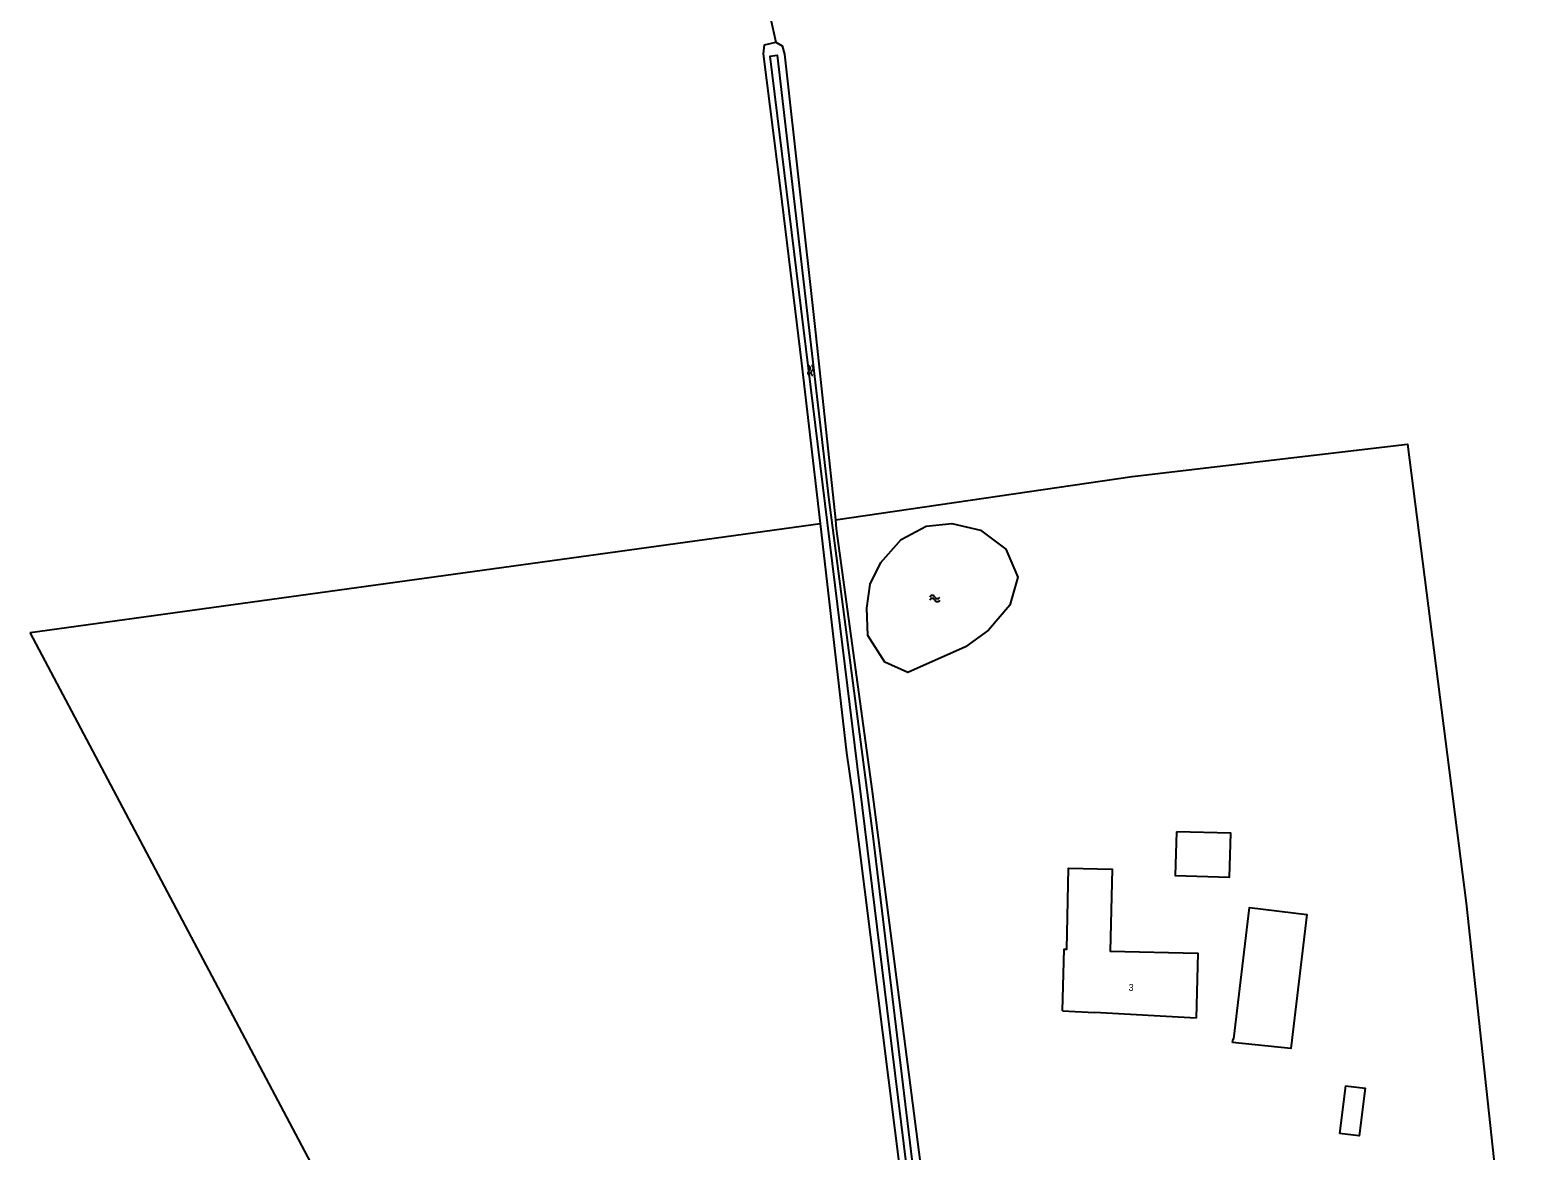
# Model space of a CAD drawing. Extents: x 136000 to 141000, y 400494 to 402006.
# Drawn here: x 138842.8 to 139065.5, y 401546.8 to 401712.4 of the extents above; entities that cross this region are included whole.
import ezdxf

# ---------------------------------------------------------------- set-up
doc = ezdxf.new("R2010")
doc.units = 0
for name, color, linetype in [('gg-afsc-draadraster', 7, 'Continuous'), ('gg-afsc-lijn draadraster', 7, 'Continuous'), ('gg-anno-huisnummerreeks BGT', 7, 'Continuous'), ('gg-bbg-bijgebouw', 7, 'Continuous'), ('gg-bbg-hoofdgebouw', 7, 'Continuous'), ('gg-knt-bronhoudergrens', 7, 'Continuous'), ('gg-kntw-bovenkant insteek waterloop', 7, 'Continuous'), ('gg-kntw-waterlijn', 7, 'Continuous'), ('gt-symb-watersymbool', 7, 'Continuous')]:
    doc.layers.add(name, color=color, linetype=linetype)

# ---------------------------------------------------------------- blocks, each defined once
blk = doc.blocks.new('gt0-WA')
at = {"layer": 'gt-symb-watersymbool'}
for centre, start, end in [((-0.32, 0.02), 28.0725, 151.9275), ((0.43, 0.42), 208.0725, 331.9275), ((-0.32, -0.43), 28.0725, 151.9275), ((0.43, -0.03), 208.0725, 331.9275)]:
    blk.add_arc(centre, 0.425, start, end, dxfattribs=at)

msp = doc.modelspace()

# ---------------------------------------------------------------- linework, layer by layer
at = {"layer": 'gg-afsc-draadraster'}
msp.add_line((138842.79, 401623.42), (138959.5, 401639.51), dxfattribs=at)
msp.add_lwpolyline([(138961.72, 401640.04), (139005.56, 401646.49), (139046.21, 401651.25), (139054.88, 401583.43), (139065.47, 401485.32)], dxfattribs=at)
at = {"layer": 'gg-afsc-lijn draadraster'}
msp.add_lwpolyline([(138961.72, 401640.04), (139005.56, 401646.49), (139046.21, 401651.25), (139054.88, 401583.43), (139065.47, 401485.32)], dxfattribs=at)
at = {"layer": 'gg-bbg-bijgebouw'}
msp.add_line((139037.05, 401556.43), (139036.17, 401549.4), dxfattribs=at)
for points in [[(139012.08, 401593.98), (139011.88, 401587.49), (139019.94, 401587.25), (139020.13, 401593.74), (139012.08, 401593.98)], [(139020.39, 401562.85), (139020.46, 401563.38), (139020.57, 401563.36), (139022.9, 401582.76), (139031.35, 401581.74), (139029, 401561.94), (139020.39, 401562.85)], [(139037.05, 401556.43), (139039.98, 401556.07), (139039.1, 401549.03), (139036.17, 401549.4)]]:
    msp.add_lwpolyline(points, dxfattribs=at)
at = {"layer": 'gg-bbg-hoofdgebouw'}
for p in [(138995.27, 401567.52), (139015, 401566.44)]:
    msp.add_line(p, (139000, 401567.26), dxfattribs=at)
msp.add_lwpolyline([(138995.27, 401567.52), (138995.49, 401576.61), (138995.88, 401576.6), (138996.17, 401588.58), (139002.6, 401588.42), (139002.31, 401576.35), (139015.26, 401576.04), (139015, 401566.44)], dxfattribs=at)
at = {"layer": 'gg-knt-bronhoudergrens'}
msp.add_line((138952.11, 401714.21), (138952.9, 401710.64), dxfattribs=at)
msp.add_lwpolyline([(138926.33, 401465.02), (138884.67, 401544.24), (138842.79, 401623.42)], dxfattribs=at)
at = {"layer": 'gg-kntw-bovenkant insteek waterloop'}
for points in [[(138951.09, 401708.9), (138951.26, 401710.24), (138952.9, 401710.64)], [(138952.9, 401710.64), (138953.86, 401710.11), (138954.18, 401708.88)], [(138959.5, 401639.51), (138956.74, 401663.21), (138953.62, 401689.05), (138951.09, 401708.9)], [(138954.18, 401708.88), (138958.69, 401668.65), (138961.72, 401640.04)], [(138980.26, 401472.76), (138964.27, 401599.53), (138963.43, 401605.63), (138959.5, 401639.51)], [(138961.72, 401640.04), (138961.81, 401638.73), (138967.15, 401599.92), (138979.26, 401506.29), (138983.3, 401473.21)], [(138966.38, 401627.01), (138966.84, 401630.55), (138968.41, 401633.76), (138971.43, 401637.17), (138975.1, 401639.14), (138978.9, 401639.53), (138983.15, 401638.55), (138986.89, 401635.73), (138988.66, 401631.6), (138987.48, 401627.47), (138984.33, 401623.74), (138980.93, 401621.31), (138972.41, 401617.51), (138969, 401619.02), (138966.51, 401622.95), (138966.38, 401627.01)]]:
    msp.add_lwpolyline(points, dxfattribs=at)
at = {"layer": 'gg-kntw-waterlijn'}
msp.add_lwpolyline([(138981.19, 401472.9), (138979.24, 401487.59), (138970.11, 401561.91), (138960.21, 401642.44), (138952.09, 401708.59), (138953.14, 401708.72), (138960.77, 401643.02), (138967.19, 401593.7), (138973.53, 401541.08), (138979.7, 401492.65), (138982.35, 401473.07)], dxfattribs=at)

# ---------------------------------------------------------------- block references
at = {"layer": 'gt-symb-watersymbool', "rotation": -83.05258934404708}
msp.add_blockref('gt0-WA', (138958.06, 401662.16), dxfattribs=at)
at = {"layer": 'gt-symb-watersymbool'}
msp.add_blockref('gt0-WA', (138976.35, 401628.44), dxfattribs=at)

# ---------------------------------------------------------------- texts
at = {"layer": 'gg-anno-huisnummerreeks BGT'}
msp.add_text('3', height=1, rotation=356.8, dxfattribs=at).set_placement((139005, 401570.49))

doc.saveas('drawing.dxf')
